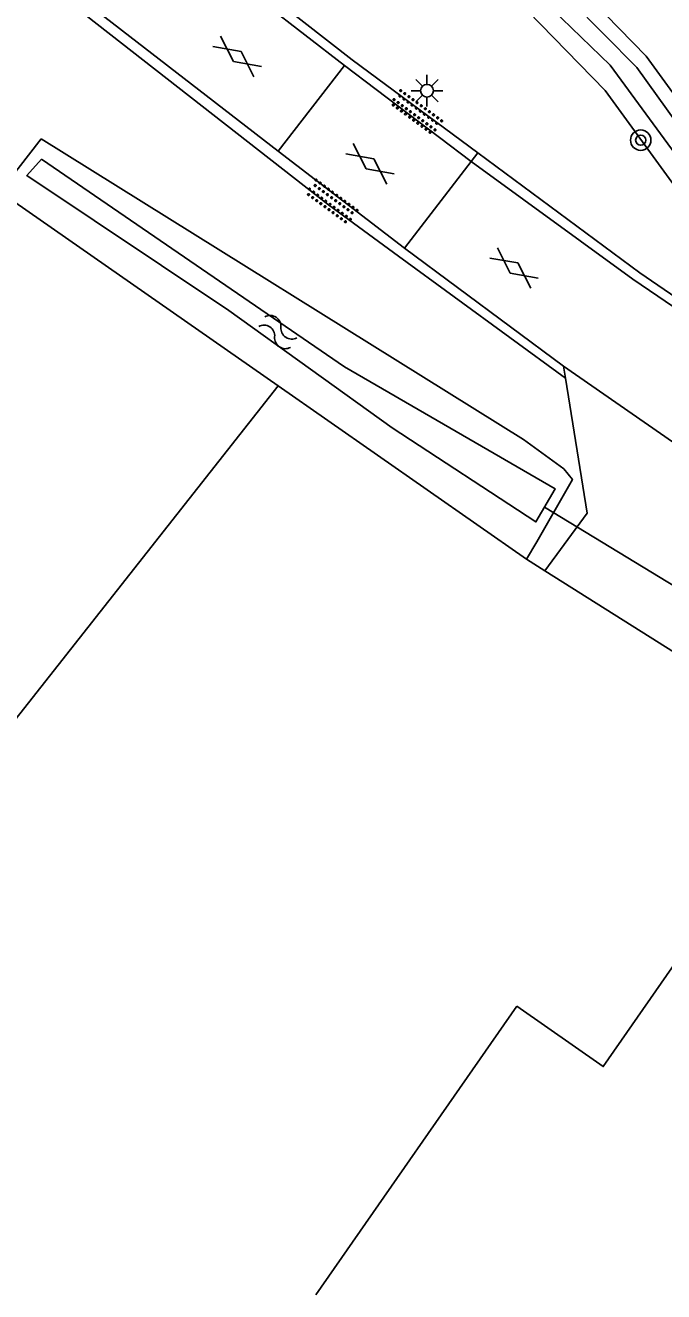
# Model space of a CAD drawing. Extents: x 133000 to 136000, y 400500 to 403500.
# Drawn here: x 135480.45 to 135505.5, y 402549.58 to 402599.31 of the extents above; entities that cross this region are included whole.
import ezdxf

# ---------------------------------------------------------------- set-up
doc = ezdxf.new("R2010")
doc.units = 0
for name, color, linetype in [('gg-afsc-erfafscheiding', 7, 'Continuous'), ('gg-bbg-gedigitaliseerde bebouwing', 7, 'Continuous'), ('gg-bbg-hoofdgebouw', 7, 'Continuous'), ('gg-knt-bronhoudergrens', 7, 'Continuous'), ('gg-knt-verharding', 7, 'Continuous'), ('gg-kntw-bovenkant insteek waterloop', 7, 'Continuous'), ('gg-kntw-waterlijn', 7, 'Continuous'), ('gg-kwrk-duiker nz buis', 7, 'Continuous'), ('gt-grn-vlakafsluiter', 7, 'Continuous'), ('gt-grn-weggrens', 7, 'Continuous'), ('gt-symb-boom', 7, 'Continuous'), ('gt-symb-gesloten verharding', 7, 'Continuous'), ('gt-symb-lichtmast', 7, 'Continuous'), ('gt-symb-overige verharding', 7, 'Continuous'), ('gt-symb-watersymbool', 7, 'Continuous')]:
    doc.layers.add(name, color=color, linetype=linetype)

# ---------------------------------------------------------------- blocks, each defined once
blk = doc.blocks.new('gt0-WA')
at = {"layer": 'gt-symb-watersymbool'}
for centre, start, end in [((-0.323, 0.022), 28.0725, 151.9275), ((0.427, 0.422), 208.0725, 331.9275), ((-0.323, -0.428), 28.0725, 151.9275), ((0.427, -0.028), 208.0725, 331.9275)]:
    blk.add_arc(centre, 0.425, start, end, dxfattribs=at)
blk = doc.blocks.new('gt0-OVH')
at = {"layer": 'gt-symb-overige verharding'}
for points in [[(-0.972, 0.298), (-0.967, 0.308), (-0.965, 0.319), (-0.966, 0.33), (-0.971, 0.34), (-0.978, 0.348), (-0.988, 0.353), (-0.999, 0.355), (-1.01, 0.354), (-1.02, 0.349), (-1.028, 0.342), (-1.033, 0.332), (-1.035, 0.321), (-1.034, 0.31), (-1.029, 0.3), (-1.022, 0.292), (-1.012, 0.287), (-1.001, 0.285), (-0.99, 0.286), (-0.98, 0.291)], [(-0.872, 0.106), (-0.867, 0.116), (-0.865, 0.126), (-0.866, 0.137), (-0.871, 0.147), (-0.878, 0.156), (-0.888, 0.161), (-0.899, 0.163), (-0.91, 0.162), (-0.92, 0.157), (-0.928, 0.15), (-0.933, 0.14), (-0.935, 0.129), (-0.934, 0.118), (-0.929, 0.108), (-0.922, 0.1), (-0.912, 0.095), (-0.901, 0.092), (-0.89, 0.094), (-0.88, 0.098)], [(-0.772, 0.298), (-0.767, 0.308), (-0.765, 0.319), (-0.766, 0.33), (-0.771, 0.34), (-0.778, 0.348), (-0.788, 0.353), (-0.799, 0.355), (-0.81, 0.354), (-0.82, 0.349), (-0.828, 0.342), (-0.833, 0.332), (-0.835, 0.321), (-0.834, 0.31), (-0.829, 0.3), (-0.822, 0.292), (-0.812, 0.287), (-0.801, 0.285), (-0.79, 0.286), (-0.78, 0.291)], [(-0.672, 0.106), (-0.667, 0.116), (-0.665, 0.126), (-0.666, 0.137), (-0.671, 0.147), (-0.678, 0.156), (-0.688, 0.161), (-0.699, 0.163), (-0.71, 0.162), (-0.72, 0.157), (-0.728, 0.15), (-0.733, 0.14), (-0.735, 0.129), (-0.734, 0.118), (-0.729, 0.108), (-0.722, 0.1), (-0.712, 0.095), (-0.701, 0.092), (-0.69, 0.094), (-0.68, 0.098)], [(-0.572, 0.298), (-0.567, 0.308), (-0.565, 0.319), (-0.566, 0.33), (-0.571, 0.34), (-0.578, 0.348), (-0.588, 0.353), (-0.599, 0.355), (-0.61, 0.354), (-0.62, 0.349), (-0.628, 0.342), (-0.633, 0.332), (-0.635, 0.321), (-0.634, 0.31), (-0.629, 0.3), (-0.622, 0.292), (-0.612, 0.287), (-0.601, 0.285), (-0.59, 0.286), (-0.58, 0.291)], [(-0.472, 0.106), (-0.467, 0.116), (-0.465, 0.126), (-0.466, 0.137), (-0.471, 0.147), (-0.478, 0.156), (-0.488, 0.161), (-0.499, 0.163), (-0.51, 0.162), (-0.52, 0.157), (-0.528, 0.15), (-0.533, 0.14), (-0.535, 0.129), (-0.534, 0.118), (-0.529, 0.108), (-0.522, 0.1), (-0.512, 0.095), (-0.501, 0.092), (-0.49, 0.094), (-0.48, 0.098)], [(-0.372, 0.298), (-0.367, 0.308), (-0.365, 0.319), (-0.366, 0.33), (-0.371, 0.34), (-0.378, 0.348), (-0.388, 0.353), (-0.399, 0.355), (-0.41, 0.354), (-0.42, 0.349), (-0.428, 0.342), (-0.433, 0.332), (-0.435, 0.321), (-0.434, 0.31), (-0.429, 0.3), (-0.422, 0.292), (-0.412, 0.287), (-0.401, 0.285), (-0.39, 0.286), (-0.38, 0.291)], [(-0.272, 0.106), (-0.267, 0.116), (-0.265, 0.126), (-0.266, 0.137), (-0.271, 0.147), (-0.278, 0.156), (-0.288, 0.161), (-0.299, 0.163), (-0.31, 0.162), (-0.32, 0.157), (-0.328, 0.15), (-0.333, 0.14), (-0.335, 0.129), (-0.334, 0.118), (-0.329, 0.108), (-0.322, 0.1), (-0.312, 0.095), (-0.301, 0.092), (-0.29, 0.094), (-0.28, 0.098)], [(-0.172, 0.298), (-0.167, 0.308), (-0.165, 0.319), (-0.166, 0.33), (-0.171, 0.34), (-0.178, 0.348), (-0.188, 0.353), (-0.199, 0.355), (-0.21, 0.354), (-0.22, 0.349), (-0.228, 0.342), (-0.233, 0.332), (-0.235, 0.321), (-0.234, 0.31), (-0.229, 0.3), (-0.222, 0.292), (-0.212, 0.287), (-0.201, 0.285), (-0.19, 0.286), (-0.18, 0.291)], [(-0.072, 0.106), (-0.067, 0.116), (-0.065, 0.126), (-0.066, 0.137), (-0.071, 0.147), (-0.078, 0.156), (-0.088, 0.161), (-0.099, 0.163), (-0.11, 0.162), (-0.12, 0.157), (-0.128, 0.15), (-0.133, 0.14), (-0.135, 0.129), (-0.134, 0.118), (-0.129, 0.108), (-0.122, 0.1), (-0.112, 0.095), (-0.101, 0.092), (-0.09, 0.094), (-0.08, 0.098)], [(0.028, 0.298), (0.033, 0.308), (0.035, 0.319), (0.034, 0.33), (0.029, 0.34), (0.022, 0.348), (0.012, 0.353), (0.001, 0.355), (-0.01, 0.354), (-0.02, 0.349), (-0.028, 0.342), (-0.033, 0.332), (-0.035, 0.321), (-0.034, 0.31), (-0.029, 0.3), (-0.022, 0.292), (-0.012, 0.287), (-0.001, 0.285), (0.01, 0.286), (0.02, 0.291)], [(0.128, 0.106), (0.133, 0.116), (0.135, 0.126), (0.134, 0.137), (0.129, 0.147), (0.122, 0.156), (0.112, 0.161), (0.101, 0.163), (0.09, 0.162), (0.08, 0.157), (0.072, 0.15), (0.067, 0.14), (0.065, 0.129), (0.066, 0.118), (0.071, 0.108), (0.078, 0.1), (0.088, 0.095), (0.099, 0.092), (0.11, 0.094), (0.12, 0.098)], [(0.228, 0.298), (0.233, 0.308), (0.235, 0.319), (0.234, 0.33), (0.229, 0.34), (0.222, 0.348), (0.212, 0.353), (0.201, 0.355), (0.19, 0.354), (0.18, 0.349), (0.172, 0.342), (0.167, 0.332), (0.165, 0.321), (0.166, 0.31), (0.171, 0.3), (0.178, 0.292), (0.188, 0.287), (0.199, 0.285), (0.21, 0.286), (0.22, 0.291)], [(0.328, 0.106), (0.333, 0.116), (0.335, 0.126), (0.334, 0.137), (0.329, 0.147), (0.322, 0.156), (0.312, 0.161), (0.301, 0.163), (0.29, 0.162), (0.28, 0.157), (0.272, 0.15), (0.267, 0.14), (0.265, 0.129), (0.266, 0.118), (0.271, 0.108), (0.278, 0.1), (0.288, 0.095), (0.299, 0.092), (0.31, 0.094), (0.32, 0.098)], [(0.428, 0.298), (0.433, 0.308), (0.435, 0.319), (0.434, 0.33), (0.429, 0.34), (0.422, 0.348), (0.412, 0.353), (0.401, 0.355), (0.39, 0.354), (0.38, 0.349), (0.372, 0.342), (0.367, 0.332), (0.365, 0.321), (0.366, 0.31), (0.371, 0.3), (0.378, 0.292), (0.388, 0.287), (0.399, 0.285), (0.41, 0.286), (0.42, 0.291)], [(0.528, 0.106), (0.533, 0.116), (0.535, 0.126), (0.534, 0.137), (0.529, 0.147), (0.522, 0.156), (0.512, 0.161), (0.501, 0.163), (0.49, 0.162), (0.48, 0.157), (0.472, 0.15), (0.467, 0.14), (0.465, 0.129), (0.466, 0.118), (0.471, 0.108), (0.478, 0.1), (0.488, 0.095), (0.499, 0.092), (0.51, 0.094), (0.52, 0.098)], [(0.628, 0.298), (0.633, 0.308), (0.635, 0.319), (0.634, 0.33), (0.629, 0.34), (0.622, 0.348), (0.612, 0.353), (0.601, 0.355), (0.59, 0.354), (0.58, 0.349), (0.572, 0.342), (0.567, 0.332), (0.565, 0.321), (0.566, 0.31), (0.571, 0.3), (0.578, 0.292), (0.588, 0.287), (0.599, 0.285), (0.61, 0.286), (0.62, 0.291)], [(0.728, 0.106), (0.733, 0.116), (0.735, 0.126), (0.734, 0.137), (0.729, 0.147), (0.722, 0.156), (0.712, 0.161), (0.701, 0.163), (0.69, 0.162), (0.68, 0.157), (0.672, 0.15), (0.667, 0.14), (0.665, 0.129), (0.666, 0.118), (0.671, 0.108), (0.678, 0.1), (0.688, 0.095), (0.699, 0.092), (0.71, 0.094), (0.72, 0.098)], [(0.828, 0.298), (0.833, 0.308), (0.835, 0.319), (0.834, 0.33), (0.829, 0.34), (0.822, 0.348), (0.812, 0.353), (0.801, 0.355), (0.79, 0.354), (0.78, 0.349), (0.772, 0.342), (0.767, 0.332), (0.765, 0.321), (0.766, 0.31), (0.771, 0.3), (0.778, 0.292), (0.788, 0.287), (0.799, 0.285), (0.81, 0.286), (0.82, 0.291)], [(0.928, 0.106), (0.933, 0.116), (0.935, 0.126), (0.934, 0.137), (0.929, 0.147), (0.922, 0.156), (0.912, 0.161), (0.901, 0.163), (0.89, 0.162), (0.88, 0.157), (0.872, 0.15), (0.867, 0.14), (0.865, 0.129), (0.866, 0.118), (0.871, 0.108), (0.878, 0.1), (0.888, 0.095), (0.899, 0.092), (0.91, 0.094), (0.92, 0.098)], [(1.028, 0.298), (1.033, 0.308), (1.035, 0.319), (1.034, 0.33), (1.029, 0.34), (1.022, 0.348), (1.012, 0.353), (1.001, 0.355), (0.99, 0.354), (0.98, 0.349), (0.972, 0.342), (0.967, 0.332), (0.965, 0.321), (0.966, 0.31), (0.971, 0.3), (0.978, 0.292), (0.988, 0.287), (0.999, 0.285), (1.01, 0.286), (1.02, 0.291)], [(-0.972, -0.142), (-0.967, -0.132), (-0.965, -0.121), (-0.966, -0.11), (-0.971, -0.1), (-0.978, -0.092), (-0.988, -0.087), (-0.999, -0.085), (-1.01, -0.086), (-1.02, -0.091), (-1.028, -0.098), (-1.033, -0.108), (-1.035, -0.119), (-1.034, -0.13), (-1.029, -0.14), (-1.022, -0.148), (-1.012, -0.153), (-1.001, -0.155), (-0.99, -0.154), (-0.98, -0.149)], [(-0.872, -0.334), (-0.867, -0.324), (-0.865, -0.314), (-0.866, -0.303), (-0.871, -0.293), (-0.878, -0.284), (-0.888, -0.279), (-0.899, -0.277), (-0.91, -0.278), (-0.92, -0.283), (-0.928, -0.29), (-0.933, -0.3), (-0.935, -0.311), (-0.934, -0.322), (-0.929, -0.332), (-0.922, -0.34), (-0.912, -0.345), (-0.901, -0.348), (-0.89, -0.346), (-0.88, -0.342)], [(-0.772, -0.142), (-0.767, -0.132), (-0.765, -0.121), (-0.766, -0.11), (-0.771, -0.1), (-0.778, -0.092), (-0.788, -0.087), (-0.799, -0.085), (-0.81, -0.086), (-0.82, -0.091), (-0.828, -0.098), (-0.833, -0.108), (-0.835, -0.119), (-0.834, -0.13), (-0.829, -0.14), (-0.822, -0.148), (-0.812, -0.153), (-0.801, -0.155), (-0.79, -0.154), (-0.78, -0.149)], [(-0.672, -0.334), (-0.667, -0.324), (-0.665, -0.314), (-0.666, -0.303), (-0.671, -0.293), (-0.678, -0.284), (-0.688, -0.279), (-0.699, -0.277), (-0.71, -0.278), (-0.72, -0.283), (-0.728, -0.29), (-0.733, -0.3), (-0.735, -0.311), (-0.734, -0.322), (-0.729, -0.332), (-0.722, -0.34), (-0.712, -0.345), (-0.701, -0.348), (-0.69, -0.346), (-0.68, -0.342)], [(-0.572, -0.142), (-0.567, -0.132), (-0.565, -0.121), (-0.566, -0.11), (-0.571, -0.1), (-0.578, -0.092), (-0.588, -0.087), (-0.599, -0.085), (-0.61, -0.086), (-0.62, -0.091), (-0.628, -0.098), (-0.633, -0.108), (-0.635, -0.119), (-0.634, -0.13), (-0.629, -0.14), (-0.622, -0.148), (-0.612, -0.153), (-0.601, -0.155), (-0.59, -0.154), (-0.58, -0.149)], [(-0.472, -0.334), (-0.467, -0.324), (-0.465, -0.314), (-0.466, -0.303), (-0.471, -0.293), (-0.478, -0.284), (-0.488, -0.279), (-0.499, -0.277), (-0.51, -0.278), (-0.52, -0.283), (-0.528, -0.29), (-0.533, -0.3), (-0.535, -0.311), (-0.534, -0.322), (-0.529, -0.332), (-0.522, -0.34), (-0.512, -0.345), (-0.501, -0.348), (-0.49, -0.346), (-0.48, -0.342)], [(-0.372, -0.142), (-0.367, -0.132), (-0.365, -0.121), (-0.366, -0.11), (-0.371, -0.1), (-0.378, -0.092), (-0.388, -0.087), (-0.399, -0.085), (-0.41, -0.086), (-0.42, -0.091), (-0.428, -0.098), (-0.433, -0.108), (-0.435, -0.119), (-0.434, -0.13), (-0.429, -0.14), (-0.422, -0.148), (-0.412, -0.153), (-0.401, -0.155), (-0.39, -0.154), (-0.38, -0.149)], [(-0.272, -0.334), (-0.267, -0.324), (-0.265, -0.314), (-0.266, -0.303), (-0.271, -0.293), (-0.278, -0.284), (-0.288, -0.279), (-0.299, -0.277), (-0.31, -0.278), (-0.32, -0.283), (-0.328, -0.29), (-0.333, -0.3), (-0.335, -0.311), (-0.334, -0.322), (-0.329, -0.332), (-0.322, -0.34), (-0.312, -0.345), (-0.301, -0.348), (-0.29, -0.346), (-0.28, -0.342)], [(-0.172, -0.142), (-0.167, -0.132), (-0.165, -0.121), (-0.166, -0.11), (-0.171, -0.1), (-0.178, -0.092), (-0.188, -0.087), (-0.199, -0.085), (-0.21, -0.086), (-0.22, -0.091), (-0.228, -0.098), (-0.233, -0.108), (-0.235, -0.119), (-0.234, -0.13), (-0.229, -0.14), (-0.222, -0.148), (-0.212, -0.153), (-0.201, -0.155), (-0.19, -0.154), (-0.18, -0.149)], [(-0.072, -0.334), (-0.067, -0.324), (-0.065, -0.314), (-0.066, -0.303), (-0.071, -0.293), (-0.078, -0.284), (-0.088, -0.279), (-0.099, -0.277), (-0.11, -0.278), (-0.12, -0.283), (-0.128, -0.29), (-0.133, -0.3), (-0.135, -0.311), (-0.134, -0.322), (-0.129, -0.332), (-0.122, -0.34), (-0.112, -0.345), (-0.101, -0.348), (-0.09, -0.346), (-0.08, -0.342)], [(0.028, -0.142), (0.033, -0.132), (0.035, -0.121), (0.034, -0.11), (0.029, -0.1), (0.022, -0.092), (0.012, -0.087), (0.001, -0.085), (-0.01, -0.086), (-0.02, -0.091), (-0.028, -0.098), (-0.033, -0.108), (-0.035, -0.119), (-0.034, -0.13), (-0.029, -0.14), (-0.022, -0.148), (-0.012, -0.153), (-0.001, -0.155), (0.01, -0.154), (0.02, -0.149)], [(0.128, -0.334), (0.133, -0.324), (0.135, -0.314), (0.134, -0.303), (0.129, -0.293), (0.122, -0.284), (0.112, -0.279), (0.101, -0.277), (0.09, -0.278), (0.08, -0.283), (0.072, -0.29), (0.067, -0.3), (0.065, -0.311), (0.066, -0.322), (0.071, -0.332), (0.078, -0.34), (0.088, -0.345), (0.099, -0.348), (0.11, -0.346), (0.12, -0.342)], [(0.228, -0.142), (0.233, -0.132), (0.235, -0.121), (0.234, -0.11), (0.229, -0.1), (0.222, -0.092), (0.212, -0.087), (0.201, -0.085), (0.19, -0.086), (0.18, -0.091), (0.172, -0.098), (0.167, -0.108), (0.165, -0.119), (0.166, -0.13), (0.171, -0.14), (0.178, -0.148), (0.188, -0.153), (0.199, -0.155), (0.21, -0.154), (0.22, -0.149)], [(0.328, -0.334), (0.333, -0.324), (0.335, -0.314), (0.334, -0.303), (0.329, -0.293), (0.322, -0.284), (0.312, -0.279), (0.301, -0.277), (0.29, -0.278), (0.28, -0.283), (0.272, -0.29), (0.267, -0.3), (0.265, -0.311), (0.266, -0.322), (0.271, -0.332), (0.278, -0.34), (0.288, -0.345), (0.299, -0.348), (0.31, -0.346), (0.32, -0.342)], [(0.428, -0.142), (0.433, -0.132), (0.435, -0.121), (0.434, -0.11), (0.429, -0.1), (0.422, -0.092), (0.412, -0.087), (0.401, -0.085), (0.39, -0.086), (0.38, -0.091), (0.372, -0.098), (0.367, -0.108), (0.365, -0.119), (0.366, -0.13), (0.371, -0.14), (0.378, -0.148), (0.388, -0.153), (0.399, -0.155), (0.41, -0.154), (0.42, -0.149)], [(0.528, -0.334), (0.533, -0.324), (0.535, -0.314), (0.534, -0.303), (0.529, -0.293), (0.522, -0.284), (0.512, -0.279), (0.501, -0.277), (0.49, -0.278), (0.48, -0.283), (0.472, -0.29), (0.467, -0.3), (0.465, -0.311), (0.466, -0.322), (0.471, -0.332), (0.478, -0.34), (0.488, -0.345), (0.499, -0.348), (0.51, -0.346), (0.52, -0.342)], [(0.628, -0.142), (0.633, -0.132), (0.635, -0.121), (0.634, -0.11), (0.629, -0.1), (0.622, -0.092), (0.612, -0.087), (0.601, -0.085), (0.59, -0.086), (0.58, -0.091), (0.572, -0.098), (0.567, -0.108), (0.565, -0.119), (0.566, -0.13), (0.571, -0.14), (0.578, -0.148), (0.588, -0.153), (0.599, -0.155), (0.61, -0.154), (0.62, -0.149)], [(0.728, -0.334), (0.733, -0.324), (0.735, -0.314), (0.734, -0.303), (0.729, -0.293), (0.722, -0.284), (0.712, -0.279), (0.701, -0.277), (0.69, -0.278), (0.68, -0.283), (0.672, -0.29), (0.667, -0.3), (0.665, -0.311), (0.666, -0.322), (0.671, -0.332), (0.678, -0.34), (0.688, -0.345), (0.699, -0.348), (0.71, -0.346), (0.72, -0.342)], [(0.828, -0.142), (0.833, -0.132), (0.835, -0.121), (0.834, -0.11), (0.829, -0.1), (0.822, -0.092), (0.812, -0.087), (0.801, -0.085), (0.79, -0.086), (0.78, -0.091), (0.772, -0.098), (0.767, -0.108), (0.765, -0.119), (0.766, -0.13), (0.771, -0.14), (0.778, -0.148), (0.788, -0.153), (0.799, -0.155), (0.81, -0.154), (0.82, -0.149)], [(0.928, -0.334), (0.933, -0.324), (0.935, -0.314), (0.934, -0.303), (0.929, -0.293), (0.922, -0.284), (0.912, -0.279), (0.901, -0.277), (0.89, -0.278), (0.88, -0.283), (0.872, -0.29), (0.867, -0.3), (0.865, -0.311), (0.866, -0.322), (0.871, -0.332), (0.878, -0.34), (0.888, -0.345), (0.899, -0.348), (0.91, -0.346), (0.92, -0.342)], [(1.028, -0.142), (1.033, -0.132), (1.035, -0.121), (1.034, -0.11), (1.029, -0.1), (1.022, -0.092), (1.012, -0.087), (1.001, -0.085), (0.99, -0.086), (0.98, -0.091), (0.972, -0.098), (0.967, -0.108), (0.965, -0.119), (0.966, -0.13), (0.971, -0.14), (0.978, -0.148), (0.988, -0.153), (0.999, -0.155), (1.01, -0.154), (1.02, -0.149)]]:
    blk.add_lwpolyline(points, close=True, dxfattribs=at)
blk = doc.blocks.new('gt0-GESVH1')
at = {"layer": 'gt-symb-gesloten verharding'}
for p, q in [((-0.992, -0.261), (0.008, 0.239)), ((0.008, -0.261), (-0.992, 0.239)), ((0.008, 0.239), (1.008, -0.261)), ((1.008, 0.239), (0.008, -0.261))]:
    blk.add_line(p, q, dxfattribs=at)
blk = doc.blocks.new('gt0-BOOM')
at = {"layer": 'gt-symb-boom'}
for radius in [0.4, 0.2]:
    blk.add_circle((0, 0), radius, dxfattribs=at)
blk = doc.blocks.new('gt0-LMAST')
at = {"layer": 'gt-symb-lichtmast'}
for p, q in [((-0.005, 0.246), (-0.005, 0.621)), ((-0.182, 0.173), (-0.447, 0.438)), ((0.172, 0.173), (0.437, 0.438)), ((-0.255, -0.004), (-0.63, -0.004)), ((-0.182, -0.181), (-0.447, -0.446)), ((-0.005, -0.254), (-0.005, -0.629)), ((0.437, -0.446), (0.172, -0.181)), ((0.245, -0.004), (0.62, -0.004))]:
    blk.add_line(p, q, dxfattribs=at)
blk.add_circle((-0.005, -0.004), 0.25, dxfattribs=at)

msp = doc.modelspace()

# ---------------------------------------------------------------- linework, layer by layer
at = {"layer": 'gg-afsc-erfafscheiding'}
msp.add_line((135507.249, 402573.844), (135500.837, 402577.895), dxfattribs=at)
at = {"layer": 'gg-bbg-gedigitaliseerde bebouwing'}
msp.add_line((135499.737, 402560.792), (135491.857, 402549.454), dxfattribs=at)
at = {"layer": 'gg-bbg-hoofdgebouw'}
msp.add_lwpolyline([(135545.452, 402540.666), (135508.61, 402566.298), (135503.131, 402558.422), (135499.737, 402560.792)], dxfattribs=at)
at = {"layer": 'gg-knt-bronhoudergrens'}
msp.add_lwpolyline([(135471.506, 402539.282), (135467.447, 402545.42), (135463.774, 402551.378), (135490.37, 402585.157)], dxfattribs=at)
at = {"layer": 'gg-knt-verharding'}
for p, q in [((135492.972, 402597.74), (135490.375, 402594.372)), ((135497.95, 402593.968), (135492.972, 402597.74)), ((135490.375, 402594.372), (135495.339, 402590.564)), ((135495.339, 402590.564), (135497.95, 402593.968)), ((135495.1, 402590.253), (135501.651, 402585.457)), ((135501.576, 402585.923), (135495.339, 402590.564)), ((135501.651, 402585.457), (135501.576, 402585.923))]:
    msp.add_line(p, q, dxfattribs=at)
for points in [[(135351.273, 402743.878), (135359.323, 402733.447), (135367.847, 402723.036), (135385.424, 402702.723), (135394.953, 402691.777), (135413.796, 402670.07), (135432.115, 402649.055), (135441.022, 402639.133), (135450.023, 402629.712), (135454.976, 402624.819), (135461.316, 402618.816), (135470.875, 402610.144), (135481.731, 402601.079), (135490.375, 402594.372)], [(135350.983, 402743.687), (135358.972, 402733.266), (135367.57, 402722.856), (135376.043, 402713.007), (135394.708, 402691.473), (135404.025, 402680.816), (135413.49, 402669.837), (135431.859, 402648.812), (135440.703, 402638.873), (135449.759, 402629.496), (135454.787, 402624.563), (135460.963, 402618.666), (135470.563, 402609.943), (135481.482, 402600.771), (135492.347, 402592.268), (135495.1, 402590.253)], [(135463.928, 402622.739), (135473.983, 402613.618), (135483.915, 402605.282), (135493.284, 402597.962), (135498.211, 402594.308)], [(135463.734, 402622.381), (135473.722, 402613.402), (135483.636, 402604.983), (135492.972, 402597.74)], [(135498.211, 402594.308), (135504.574, 402589.59), (135515.779, 402581.912), (135527.071, 402574.484), (135538.621, 402566.933), (135549.625, 402559.766), (135558.066, 402554.237)], [(135497.95, 402593.968), (135504.299, 402589.346), (135515.548, 402581.693), (135526.906, 402574.169), (135549.368, 402559.494), (135558.461, 402553.681)], [(135514.603, 402577.129), (135508.072, 402581.412), (135501.576, 402585.923)], [(135501.651, 402585.457), (135502.504, 402580.154), (135500.837, 402577.895)]]:
    msp.add_lwpolyline(points, dxfattribs=at)
at = {"layer": 'gg-kntw-bovenkant insteek waterloop'}
for p, q in [((135479.76, 402593.172), (135481.072, 402594.853)), ((135479.475, 402592.765), (135490.37, 402585.157)), ((135500.126, 402578.344), (135490.37, 402585.157)), ((135500.521, 402579.034), (135500.126, 402578.344))]:
    msp.add_line(p, q, dxfattribs=at)
for points in [[(135471.108, 402624.088), (135469.894, 402622.529), (135478.449, 402615.986), (135489.984, 402608.215), (135498.65, 402601.436), (135503.21, 402596.754), (135505.82, 402593.16), (135509.598, 402588.182), (135513.037, 402585.403), (135522.543, 402579.83), (135561.83, 402555.868), (135563.052, 402557.728)], [(135486.287, 402613.229), (135491.215, 402609.909), (135500.05, 402602.997), (135504.814, 402598.106), (135507.5, 402594.407), (135511.111, 402589.65), (135515.669, 402586.805)], [(135481.072, 402594.853), (135500.004, 402583.052), (135501.593, 402581.89)], [(135501.593, 402581.89), (135501.921, 402581.483), (135500.521, 402579.034)]]:
    msp.add_lwpolyline(points, dxfattribs=at)
at = {"layer": 'gg-kntw-waterlijn'}
for points in [[(135471.279, 402623.275), (135484.97, 402613.034), (135491.965, 402608.48), (135497.853, 402603.988), (135500.569, 402601.595), (135504.449, 402597.657), (135510.407, 402589.352), (135542.977, 402569.496), (135562.112, 402557.675), (135561.653, 402556.931), (135509.867, 402588.924), (135503.409, 402597.754), (135498.856, 402602.161), (135491.382, 402607.941), (135482.077, 402614.155), (135470.738, 402622.684), (135471.279, 402623.275)], [(135481.082, 402594.053), (135492.972, 402585.906), (135501.241, 402581.111), (135500.489, 402579.814), (135494.848, 402583.507), (135488.433, 402588.12), (135480.504, 402593.422), (135481.082, 402594.053)]]:
    msp.add_lwpolyline(points, dxfattribs=at)
at = {"layer": 'gg-kwrk-duiker nz buis'}
msp.add_line((135510.319, 402574.6), (135500.834, 402580.385), dxfattribs=at)
at = {"layer": 'gt-grn-vlakafsluiter'}
msp.add_line((135500.837, 402577.895), (135500.126, 402578.344), dxfattribs=at)
at = {"layer": 'gt-grn-weggrens'}
msp.add_line((135497.95, 402593.968), (135498.211, 402594.308), dxfattribs=at)

# ---------------------------------------------------------------- block references
at = {"layer": 'gt-symb-boom'}
msp.add_blockref('gt0-BOOM', (135504.604, 402594.804), dxfattribs=at)
at = {"layer": 'gt-symb-gesloten verharding', "rotation": -36.457210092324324}
for p in [(135488.77, 402598.104), (135493.978, 402593.887), (135499.633, 402589.797)]:
    msp.add_blockref('gt0-GESVH1', p, dxfattribs=at)
at = {"layer": 'gt-symb-lichtmast'}
msp.add_blockref('gt0-LMAST', (135496.221, 402596.751), dxfattribs=at)
at = {"layer": 'gt-symb-overige verharding', "rotation": -36.457210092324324}
for p in [(135495.799, 402595.9), (135492.476, 402592.385)]:
    msp.add_blockref('gt0-OVH', p, dxfattribs=at)
at = {"layer": 'gt-symb-watersymbool', "rotation": -33.29284857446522}
msp.add_blockref('gt0-WA', (135490.319, 402587.298), dxfattribs=at)

doc.saveas('drawing.dxf')
